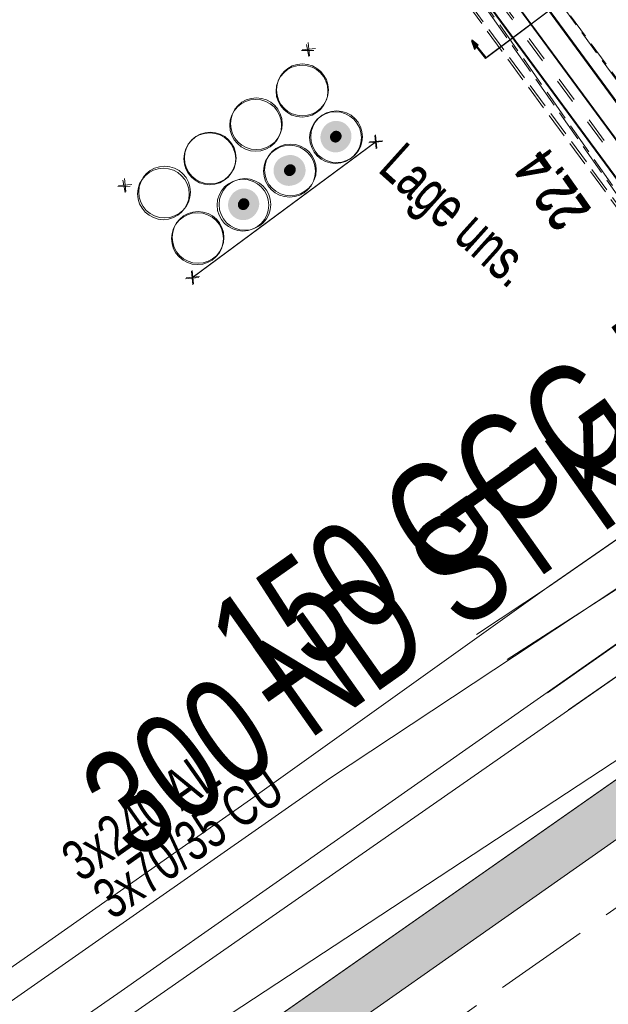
# Model space of a CAD drawing. Header units: metres. Extents: x -740 to 758, y -633 to 854.
# Tile 653 of 656: x 121.51 to 129.25, y -141.44 to -128.49. Entities that reach past the tile are written whole.
import ezdxf

# ---------------------------------------------------------------- set-up
doc = ezdxf.new("R2010")
doc.units = ezdxf.units.M
doc.header["$MEASUREMENT"] = 0
for name, pattern in [('1248_416', [1.664, 1.248, -0.416]), ('333_125', [0.4576, 0.3328, -0.1248]), ('333_333', [0.6656, 0.3328, -0.3328]), ('416_125', [0.5408, 0.416, -0.1248])]:
    doc.linetypes.add(name, pattern=pattern)
for name, color, linetype in [('Gas.LOVION', 7, 'Continuous'), ('Grundkarte.LOVION', 7, 'Continuous'), ('Strom.LOVION', 7, 'Continuous'), ('StromBemass.LOVION', 7, 'Continuous'), ('Wasser.LOVION', 7, 'Continuous')]:
    doc.layers.add(name, color=color, linetype=linetype)
doc.styles.add('ERSTELLTER_STIL_1', font='arial.ttf')

msp = doc.modelspace()

# ---------------------------------------------------------------- hatches: boundary and pattern name
at = {"layer": 'Grundkarte.LOVION', "linetype": 'Continuous', "lineweight": 18}
msp.add_hatch(color=254, dxfattribs=at).paths.add_polyline_path([(122.942, -143.78), (130.464, -138.493), (130.087, -137.969), (122.592, -143.223)])
at = {"layer": 'Strom.LOVION', "linetype": 'Continuous', "lineweight": 13}
for points in [[(127.449, -128.763), (127.49, -128.877), (127.53, -128.829)], [(127.457, -128.753), (127.511, -128.851), (127.538, -128.819)]]:
    msp.add_hatch(color=7, dxfattribs=at).paths.add_polyline_path(points)
at = {"layer": 'Strom.LOVION', "linetype": 'Continuous', "lineweight": 18}
for color, points in [(150, [(125.819, -130.16), (125.833, -130.14), (125.845, -130.118), (125.855, -130.094), (125.861, -130.07), (125.864, -130.045), (125.864, -130.02), (125.861, -129.995), (125.854, -129.971), (125.845, -129.948), (125.833, -129.926), (125.818, -129.906), (125.801, -129.887), (125.781, -129.872), (125.76, -129.858), (125.738, -129.848), (125.714, -129.84), (125.689, -129.835), (125.664, -129.834), (125.639, -129.836), (125.615, -129.84), (125.591, -129.848), (125.568, -129.859), (125.547, -129.872), (125.528, -129.888), (125.511, -129.907), (125.496, -129.927), (125.484, -129.949), (125.475, -129.972), (125.469, -129.997), (125.466, -130.021), (125.466, -130.046), (125.469, -130.071), (125.475, -130.096), (125.485, -130.119), (125.497, -130.141), (125.511, -130.161), (125.529, -130.179), (125.548, -130.195), (125.569, -130.208), (125.592, -130.219), (125.616, -130.227), (125.64, -130.231), (125.665, -130.233), (125.69, -130.231), (125.715, -130.226), (125.739, -130.218), (125.761, -130.208), (125.782, -130.194), (125.802, -130.178)]), (150, [(125.828, -130.147), (125.843, -130.127), (125.855, -130.104), (125.864, -130.081), (125.87, -130.056), (125.874, -130.031), (125.873, -130.006), (125.87, -129.981), (125.864, -129.957), (125.854, -129.933), (125.842, -129.911), (125.827, -129.891), (125.81, -129.872), (125.791, -129.856), (125.769, -129.843), (125.746, -129.832), (125.722, -129.825), (125.697, -129.82), (125.672, -129.818), (125.647, -129.82), (125.622, -129.825), (125.598, -129.833), (125.575, -129.844), (125.554, -129.857), (125.535, -129.873), (125.518, -129.892), (125.503, -129.912), (125.491, -129.934), (125.482, -129.958), (125.475, -129.982), (125.472, -130.007), (125.472, -130.033), (125.476, -130.058), (125.482, -130.082), (125.491, -130.106), (125.504, -130.128), (125.518, -130.148), (125.536, -130.166), (125.555, -130.182), (125.577, -130.196), (125.599, -130.206), (125.624, -130.214), (125.648, -130.219), (125.674, -130.22), (125.699, -130.219), (125.723, -130.214), (125.747, -130.206), (125.77, -130.195), (125.792, -130.182), (125.811, -130.165)]), (150, [(125.718, -130.077), (125.724, -130.07), (125.728, -130.062), (125.731, -130.054), (125.733, -130.045), (125.734, -130.036), (125.734, -130.027), (125.733, -130.018), (125.731, -130.009), (125.728, -130.001), (125.723, -129.993), (125.718, -129.986), (125.712, -129.979), (125.705, -129.974), (125.697, -129.969), (125.689, -129.965), (125.68, -129.962), (125.672, -129.96), (125.663, -129.96), (125.654, -129.961), (125.645, -129.962), (125.636, -129.965), (125.628, -129.969), (125.621, -129.974), (125.614, -129.98), (125.607, -129.986), (125.602, -129.993), (125.598, -130.001), (125.595, -130.01), (125.592, -130.018), (125.591, -130.027), (125.591, -130.036), (125.592, -130.045), (125.595, -130.054), (125.598, -130.062), (125.602, -130.07), (125.608, -130.078), (125.614, -130.084), (125.621, -130.09), (125.628, -130.095), (125.637, -130.098), (125.645, -130.101), (125.654, -130.103), (125.663, -130.103), (125.672, -130.103), (125.681, -130.101), (125.689, -130.098), (125.698, -130.094), (125.705, -130.09), (125.712, -130.084)]), (150, [(125.728, -130.065), (125.733, -130.058), (125.738, -130.05), (125.741, -130.041), (125.743, -130.033), (125.744, -130.024), (125.744, -130.015), (125.743, -130.006), (125.741, -129.997), (125.737, -129.989), (125.733, -129.981), (125.728, -129.974), (125.722, -129.967), (125.715, -129.962), (125.707, -129.957), (125.699, -129.953), (125.69, -129.95), (125.682, -129.949), (125.673, -129.948), (125.664, -129.949), (125.655, -129.95), (125.646, -129.953), (125.638, -129.957), (125.631, -129.962), (125.624, -129.968), (125.618, -129.974), (125.612, -129.981), (125.608, -129.989), (125.605, -129.998), (125.603, -130.006), (125.601, -130.015), (125.601, -130.024), (125.603, -130.033), (125.605, -130.042), (125.608, -130.05), (125.613, -130.058), (125.618, -130.065), (125.624, -130.072), (125.631, -130.078), (125.639, -130.082), (125.647, -130.086), (125.655, -130.089), (125.664, -130.091), (125.673, -130.091), (125.682, -130.09), (125.691, -130.089), (125.699, -130.086), (125.707, -130.082), (125.715, -130.077), (125.722, -130.072)]), (1, [(125.205, -130.6), (125.219, -130.58), (125.231, -130.558), (125.241, -130.534), (125.247, -130.51), (125.25, -130.485), (125.25, -130.46), (125.246, -130.435), (125.24, -130.41), (125.231, -130.387), (125.219, -130.365), (125.204, -130.345), (125.186, -130.326), (125.167, -130.311), (125.146, -130.297), (125.123, -130.286), (125.099, -130.279), (125.074, -130.274), (125.049, -130.273), (125.024, -130.274), (124.999, -130.279), (124.976, -130.287), (124.953, -130.298), (124.932, -130.311), (124.912, -130.327), (124.895, -130.346), (124.88, -130.366), (124.868, -130.388), (124.859, -130.412), (124.853, -130.436), (124.85, -130.461), (124.85, -130.486), (124.853, -130.511), (124.86, -130.535), (124.869, -130.559), (124.881, -130.581), (124.896, -130.601), (124.913, -130.619), (124.933, -130.635), (124.954, -130.649), (124.977, -130.659), (125.001, -130.667), (125.025, -130.672), (125.05, -130.673), (125.076, -130.672), (125.1, -130.667), (125.124, -130.659), (125.147, -130.648), (125.168, -130.635), (125.187, -130.618)]), (1, [(125.225, -130.594), (125.239, -130.574), (125.251, -130.552), (125.261, -130.529), (125.267, -130.504), (125.27, -130.479), (125.27, -130.454), (125.266, -130.429), (125.26, -130.405), (125.251, -130.382), (125.239, -130.36), (125.224, -130.34), (125.207, -130.321), (125.187, -130.305), (125.166, -130.292), (125.143, -130.281), (125.119, -130.274), (125.095, -130.269), (125.07, -130.268), (125.045, -130.269), (125.02, -130.274), (124.996, -130.282), (124.974, -130.293), (124.952, -130.306), (124.933, -130.322), (124.916, -130.341), (124.901, -130.361), (124.889, -130.383), (124.88, -130.406), (124.874, -130.431), (124.871, -130.456), (124.871, -130.481), (124.874, -130.505), (124.881, -130.53), (124.89, -130.553), (124.902, -130.575), (124.917, -130.595), (124.934, -130.613), (124.954, -130.629), (124.975, -130.643), (124.997, -130.653), (125.021, -130.661), (125.046, -130.666), (125.071, -130.667), (125.096, -130.665), (125.121, -130.661), (125.144, -130.653), (125.167, -130.642), (125.188, -130.629), (125.208, -130.613)]), (1, [(125.113, -130.518), (125.118, -130.511), (125.123, -130.503), (125.126, -130.495), (125.128, -130.486), (125.129, -130.477), (125.129, -130.468), (125.128, -130.459), (125.126, -130.451), (125.122, -130.442), (125.118, -130.435), (125.113, -130.427), (125.107, -130.421), (125.1, -130.415), (125.092, -130.41), (125.084, -130.406), (125.075, -130.404), (125.067, -130.402), (125.058, -130.402), (125.049, -130.402), (125.04, -130.404), (125.031, -130.407), (125.023, -130.41), (125.016, -130.415), (125.009, -130.421), (125.003, -130.428), (124.997, -130.435), (124.993, -130.443), (124.99, -130.451), (124.988, -130.46), (124.986, -130.469), (124.986, -130.478), (124.988, -130.487), (124.99, -130.495), (124.993, -130.504), (124.998, -130.511), (125.003, -130.519), (125.009, -130.525), (125.016, -130.531), (125.024, -130.536), (125.032, -130.54), (125.04, -130.542), (125.049, -130.544), (125.058, -130.544), (125.067, -130.544), (125.076, -130.542), (125.084, -130.539), (125.092, -130.536), (125.1, -130.531), (125.107, -130.525)]), (1, [(125.126, -130.505), (125.131, -130.498), (125.135, -130.49), (125.138, -130.482), (125.141, -130.473), (125.142, -130.464), (125.142, -130.455), (125.141, -130.446), (125.138, -130.438), (125.135, -130.429), (125.131, -130.421), (125.125, -130.414), (125.119, -130.408), (125.112, -130.402), (125.105, -130.397), (125.096, -130.393), (125.088, -130.391), (125.079, -130.389), (125.07, -130.388), (125.061, -130.389), (125.052, -130.391), (125.044, -130.393), (125.036, -130.397), (125.028, -130.402), (125.021, -130.408), (125.015, -130.414), (125.01, -130.422), (125.006, -130.43), (125.002, -130.438), (125, -130.447), (124.999, -130.456), (124.999, -130.465), (125, -130.473), (125.002, -130.482), (125.006, -130.49), (125.01, -130.498), (125.015, -130.506), (125.022, -130.512), (125.029, -130.518), (125.036, -130.523), (125.044, -130.526), (125.053, -130.529), (125.062, -130.531), (125.071, -130.531), (125.08, -130.531), (125.088, -130.529), (125.097, -130.526), (125.105, -130.522), (125.113, -130.518), (125.119, -130.512)]), (1, [(124.606, -131.051), (124.621, -131.031), (124.633, -131.009), (124.642, -130.985), (124.648, -130.961), (124.651, -130.936), (124.651, -130.911), (124.648, -130.886), (124.641, -130.862), (124.632, -130.838), (124.62, -130.816), (124.605, -130.796), (124.588, -130.778), (124.568, -130.762), (124.547, -130.748), (124.524, -130.738), (124.501, -130.73), (124.476, -130.726), (124.451, -130.724), (124.426, -130.726), (124.401, -130.73), (124.377, -130.738), (124.355, -130.749), (124.333, -130.763), (124.314, -130.779), (124.297, -130.797), (124.282, -130.817), (124.27, -130.839), (124.261, -130.863), (124.255, -130.887), (124.252, -130.912), (124.252, -130.937), (124.255, -130.962), (124.261, -130.986), (124.271, -131.01), (124.283, -131.032), (124.298, -131.052), (124.315, -131.07), (124.334, -131.086), (124.356, -131.1), (124.378, -131.11), (124.402, -131.118), (124.427, -131.122), (124.452, -131.124), (124.477, -131.122), (124.502, -131.117), (124.526, -131.11), (124.548, -131.099), (124.569, -131.085), (124.589, -131.069)]), (1, [(124.616, -131.036), (124.63, -131.016), (124.642, -130.993), (124.651, -130.97), (124.658, -130.946), (124.661, -130.921), (124.661, -130.896), (124.657, -130.871), (124.651, -130.846), (124.642, -130.823), (124.63, -130.801), (124.615, -130.781), (124.597, -130.762), (124.578, -130.746), (124.557, -130.733), (124.534, -130.722), (124.51, -130.715), (124.485, -130.71), (124.46, -130.709), (124.435, -130.71), (124.41, -130.715), (124.387, -130.723), (124.364, -130.734), (124.343, -130.747), (124.323, -130.763), (124.306, -130.782), (124.292, -130.802), (124.279, -130.824), (124.27, -130.848), (124.264, -130.872), (124.261, -130.897), (124.261, -130.922), (124.264, -130.947), (124.271, -130.971), (124.28, -130.995), (124.292, -131.017), (124.307, -131.037), (124.324, -131.055), (124.344, -131.071), (124.365, -131.085), (124.388, -131.095), (124.412, -131.103), (124.436, -131.108), (124.462, -131.109), (124.487, -131.107), (124.511, -131.103), (124.535, -131.095), (124.558, -131.084), (124.579, -131.07), (124.598, -131.054)]), (1, [(124.505, -130.966), (124.51, -130.958), (124.515, -130.951), (124.518, -130.942), (124.52, -130.934), (124.521, -130.925), (124.521, -130.916), (124.52, -130.907), (124.518, -130.899), (124.514, -130.89), (124.51, -130.883), (124.505, -130.875), (124.499, -130.869), (124.492, -130.863), (124.484, -130.859), (124.476, -130.855), (124.468, -130.852), (124.459, -130.85), (124.45, -130.85), (124.441, -130.85), (124.432, -130.852), (124.424, -130.855), (124.416, -130.859), (124.409, -130.864), (124.402, -130.869), (124.396, -130.876), (124.39, -130.883), (124.386, -130.891), (124.383, -130.899), (124.381, -130.908), (124.38, -130.916), (124.38, -130.925), (124.381, -130.934), (124.383, -130.943), (124.386, -130.951), (124.391, -130.959), (124.396, -130.966), (124.402, -130.972), (124.409, -130.978), (124.416, -130.983), (124.424, -130.987), (124.433, -130.989), (124.442, -130.991), (124.451, -130.992), (124.459, -130.991), (124.468, -130.989), (124.477, -130.986), (124.485, -130.983), (124.492, -130.978), (124.499, -130.972)]), (1, [(124.515, -130.952), (124.521, -130.945), (124.525, -130.937), (124.528, -130.928), (124.53, -130.92), (124.531, -130.911), (124.531, -130.902), (124.53, -130.893), (124.528, -130.884), (124.525, -130.876), (124.52, -130.868), (124.515, -130.861), (124.509, -130.854), (124.502, -130.848), (124.494, -130.844), (124.486, -130.84), (124.478, -130.837), (124.469, -130.835), (124.46, -130.835), (124.451, -130.835), (124.442, -130.837), (124.433, -130.84), (124.425, -130.844), (124.418, -130.849), (124.411, -130.854), (124.405, -130.861), (124.399, -130.868), (124.395, -130.876), (124.392, -130.885), (124.39, -130.893), (124.389, -130.902), (124.389, -130.911), (124.39, -130.92), (124.392, -130.929), (124.395, -130.937), (124.4, -130.945), (124.405, -130.952), (124.411, -130.959), (124.418, -130.965), (124.426, -130.969), (124.434, -130.973), (124.442, -130.976), (124.451, -130.978), (124.46, -130.978), (124.469, -130.977), (124.478, -130.976), (124.487, -130.973), (124.495, -130.969), (124.502, -130.964), (124.509, -130.959)])]:
    msp.add_hatch(color=color, dxfattribs=at).paths.add_polyline_path(points)

# ---------------------------------------------------------------- linework, layer by layer
at = {"layer": 'Gas.LOVION', "color": 5, "linetype": 'Continuous', "lineweight": 18}
for points in [[(247.544, -148.956), (245.732, -146.444), (241.281, -141.278), (240.336, -140.233), (236.034, -143.239), (228.887, -133.165), (225.033, -127.601), (220.305, -120.807), (217.287, -116.551), (214.679, -112.845), (212.587, -109.887), (210.594, -107.038), (204.242, -97.994), (203.693, -97.22), (197.631, -88.119), (184.686, -97.645), (177.765, -102.43), (156.123, -117.625), (134.48, -133.115), (128.45, -137.34)], [(135.204, -132.562), (134.502, -133.089), (122.802, -141.297), (102.376, -155.471), (100.867, -156.52), (81.209, -170.382), (79.293, -171.501), (78.795, -171.845), (74.034, -175.443), (59.227, -185.728), (52.807, -190.198)]]:
    msp.add_lwpolyline(points, dxfattribs=at)
at = {"layer": 'Grundkarte.LOVION', "color": 8, "linetype": 'Continuous', "lineweight": 18}
for points in [[(156.112, -116.458), (152.507, -118.88), (149.168, -121.305), (145.527, -123.966), (142.425, -126.102), (138.608, -128.78), (135.598, -130.937), (132.088, -133.437), (128.462, -135.949), (127.518, -136.574)], [(134.307, -131.852), (132.097, -133.427), (128.47, -135.94), (124.548, -138.747), (121.616, -140.807), (118.213, -143.179), (113.936, -146.286), (111.189, -148.121), (108.31, -150.117), (105.309, -152.066), (100.671, -155.416), (98.041, -157.239), (95.687, -158.859), (92.19, -161.476), (89.27, -163.653), (85.846, -166.116), (82.946, -168.203), (80.247, -169.915), (76.975, -172.126), (74.51, -173.815), (71.259, -175.936), (68.973, -177.342), (66.64, -178.871), (63.638, -180.819)], [(136.364, -133.542), (130.087, -137.969), (108.761, -152.911), (98.222, -160.295), (87.519, -167.815), (76.98, -175.2), (66.251, -182.751), (55.601, -190.206), (44.871, -197.757), (31.814, -206.896), (18.678, -216.13), (5.595, -225.301), (-7.452, -240.586), (-16.723, -263.659), (-16.987, -267.912), (-17.629, -276.162)], [(136.364, -133.542), (130.087, -137.969), (108.761, -152.911), (98.222, -160.295), (87.519, -167.815), (76.98, -175.2), (66.251, -182.751), (55.601, -190.206), (44.871, -197.757), (31.814, -206.896), (18.678, -216.13), (5.595, -225.301), (-7.452, -240.586), (-16.723, -263.659), (-16.987, -267.912), (-17.629, -276.162)]]:
    msp.add_lwpolyline(points, dxfattribs=at)
at = {"layer": 'Grundkarte.LOVION', "color": 253, "linetype": 'Continuous', "lineweight": 18}
msp.add_lwpolyline([(160.403, -153.3), (158.117, -154.705), (154.319, -156.968), (150.526, -159.29), (146.59, -161.655), (142.967, -163.901), (139.201, -166.19), (138.029, -166.896), (135.382, -168.544), (132.926, -170.025), (131.531, -170.871), (127.797, -173.187), (124.365, -175.266), (108.761, -152.911), (130.087, -137.969), (136.364, -133.542)], dxfattribs=at)
at = {"layer": 'Grundkarte.LOVION', "color": 8, "linetype": '1248_416', "lineweight": 18}
msp.add_lwpolyline([(150.762, -145.376), (133.252, -157.639), (123.769, -144.084), (137.489, -134.467)], dxfattribs=at)
at = {"layer": 'Grundkarte.LOVION', "color": 8, "linetype": 'Continuous', "lineweight": 18}
msp.add_lwpolyline([(108.761, -152.911), (130.087, -137.969), (146.59, -161.655), (142.967, -163.901), (139.201, -166.19), (138.029, -166.896), (135.382, -168.544), (132.926, -170.025), (131.531, -170.871), (127.797, -173.187), (124.365, -175.266)], close=True, dxfattribs=at)
at = {"layer": 'Grundkarte.LOVION', "color": 7, "linetype": 'Continuous', "lineweight": 13}
msp.add_lwpolyline([(122.942, -143.78), (122.592, -143.223), (130.087, -137.969), (130.464, -138.493)], close=True, dxfattribs=at)
at = {"layer": 'Strom.LOVION', "color": 1, "linetype": 'Continuous', "lineweight": 18}
for points in [[(115.789, -98.071), (116.995, -102.401), (122.841, -121.233), (132.792, -134.743), (143.218, -127.561), (155.069, -118.481), (163.128, -113.097), (165.009, -111.924), (170.586, -108.511), (178.52, -102.593), (190.442, -93.787), (193.354, -91.98), (195.905, -90.874), (204.872, -84.485), (205.72, -83.944), (206.392, -83.257), (206.925, -82.511), (207.825, -81.285), (209.395, -79.964), (214.762, -76.513), (217.193, -74.931), (222.22, -71.173), (225.498, -75.833)], [(128.724, -137.564), (132.543, -134.915), (122.573, -121.363), (116.708, -102.489), (115.502, -98.158)], [(52.677, -191.437), (61.851, -184.304), (65.33, -182.102), (68.279, -180.218), (83.604, -169.335), (90.8, -164.346), (101.368, -156.5), (102.778, -155.505), (105.576, -153.739), (108.865, -151.408), (132.551, -134.905), (124.132, -123.463)], [(125.048, -124.215), (132.801, -134.733), (135.541, -132.839)]]:
    msp.add_lwpolyline(points, dxfattribs=at)
at = {"layer": 'Strom.LOVION', "color": 150, "linetype": 'Continuous', "lineweight": 18}
for points in [[(133.405, -135.57), (133.534, -135.38), (133.517, -135.204), (133.265, -134.889), (132.192, -133.442), (123.071, -121.019), (121.91, -116.995), (121.914, -115.679), (122.34, -114.44), (133.187, -106.582), (134.589, -105.957), (134.892, -105.883), (136.035, -105.934), (139.618, -104.194), (139.791, -104.148), (139.774, -103.972), (139.45, -103.383), (139.42, -102.928), (140.634, -102.337), (140.872, -102.505), (140.964, -102.689)], [(133.413, -135.56), (133.543, -135.37), (133.525, -135.194), (133.273, -134.879), (132.2, -133.432), (126.012, -125.008)], [(102.921, -155.757), (105.748, -153.988), (108.608, -151.95), (109.212, -151.477), (133.413, -135.56), (136.232, -133.407)]]:
    msp.add_lwpolyline(points, dxfattribs=at)
at = {"layer": 'Strom.LOVION', "color": 7, "linetype": '333_125', "lineweight": 13}
msp.add_lwpolyline([(123.222, -120.901), (132.432, -133.478), (131.648, -134.071), (122.425, -121.511)], close=True, dxfattribs=at)
at = {"layer": 'Strom.LOVION', "color": 9, "linetype": '333_333', "lineweight": 18}
for points in [[(131.937, -133.851), (122.701, -121.306)], [(131.958, -133.825), (124.614, -123.859)]]:
    msp.add_lwpolyline(points, dxfattribs=at)
at = {"layer": 'Strom.LOVION', "color": 7, "linetype": '333_125', "lineweight": 13}
msp.add_lwpolyline([(126.591, -125.483), (132.44, -133.468), (131.669, -134.046), (123.538, -122.974)], dxfattribs=at)
at = {"layer": 'Strom.LOVION', "color": 7, "linetype": 'Continuous', "lineweight": 13}
for points in [[(127.635, -128.996), (128.763, -128.147)], [(127.643, -128.986), (128.771, -128.137)], [(127.635, -128.996), (127.449, -128.763)], [(127.643, -128.986), (127.457, -128.753)], [(123.779, -131.885), (126.191, -130.098)], [(123.787, -131.875), (126.199, -130.088)]]:
    msp.add_lwpolyline(points, dxfattribs=at)
at = {"layer": 'Strom.LOVION', "color": 250, "linetype": 'Continuous', "lineweight": 18}
for points in [[(125.224, -128.883), (125.399, -128.866)], [(125.282, -128.812), (125.312, -128.972)], [(125.303, -128.786), (125.32, -128.962)], [(125.216, -128.893), (125.378, -128.892)], [(126.182, -130.01), (126.199, -130.186)], [(126.19, -130), (126.207, -130.176)], [(126.103, -130.106), (126.278, -130.089)], [(126.111, -130.096), (126.287, -130.079)], [(122.804, -130.68), (122.967, -130.679)], [(122.812, -130.67), (122.988, -130.653)], [(122.87, -130.6), (122.901, -130.759)], [(122.892, -130.574), (122.909, -130.749)], [(123.771, -131.797), (123.788, -131.973)], [(123.779, -131.788), (123.796, -131.963)], [(123.691, -131.894), (123.867, -131.877)], [(123.7, -131.884), (123.875, -131.867)]]:
    msp.add_lwpolyline(points, dxfattribs=at)
at = {"layer": 'Strom.LOVION', "color": 7, "linetype": 'Continuous', "lineweight": 13}
for points in [[(127.449, -128.763), (127.53, -128.829), (127.49, -128.877)], [(127.457, -128.753), (127.538, -128.819), (127.511, -128.851)]]:
    msp.add_lwpolyline(points, close=True, dxfattribs=at)
for centre, radius in [((125.224, -129.427), 0.341), ((125.229, -129.41), 0.341), ((124.624, -129.856), 0.34), ((124.615, -129.876), 0.341), ((125.664, -130.038), 0.34), ((125.678, -130.027), 0.34), ((124.011, -130.317), 0.341), ((124.017, -130.307), 0.34), ((125.06, -130.48), 0.341), ((125.071, -130.463), 0.34), ((123.417, -130.755), 0.34), ((123.402, -130.779), 0.339), ((124.447, -130.927), 0.34), ((124.473, -130.918), 0.34), ((123.85, -131.367), 0.341), ((123.858, -131.351), 0.34)]:
    msp.add_circle(centre, radius, dxfattribs=at)
at = {"layer": 'StromBemass.LOVION', "color": 7, "linetype": '416_125', "lineweight": 13}
for points in [[(122.701, -121.306), (135.558, -139.6)], [(124.405, -123.687), (135.566, -139.59), (135.858, -139.399), (136.009, -139.281), (138.553, -137.496)]]:
    msp.add_lwpolyline(points, dxfattribs=at)
at = {"layer": 'Wasser.LOVION', "color": 150, "linetype": 'Continuous', "lineweight": 18}
for points in [[(197.658, -88.087), (197.644, -88.103), (190.134, -93.211), (184.913, -96.943), (178.053, -101.752), (168.227, -108.565), (162.913, -112.409), (160.469, -114.008), (153.458, -118.934), (140.388, -128.089), (137.258, -130.39), (129.352, -135.981), (127.92, -136.904)], [(134.722, -132.166), (129.36, -135.971), (125.585, -138.468), (115.695, -145.39), (101.748, -155.251), (100.919, -155.835), (96.596, -158.932), (93.363, -161.229), (90.468, -163.211), (83.624, -168.033), (82.588, -168.77), (74.885, -174.178), (74.085, -174.758), (73.947, -174.861), (71.252, -176.765), (69.062, -179.003), (66.135, -180.206), (58.564, -185.453), (53.827, -188.99), (44.65, -195.34)]]:
    msp.add_lwpolyline(points, dxfattribs=at)

# ---------------------------------------------------------------- texts
at = {"layer": 'Gas.LOVION', "color": 5, "linetype": 'Continuous', "lineweight": 18, "insert": (123.274, -139.931), "char_height": 1.42277, "attachment_point": 7, "rotation": 35.2427, "style": 'ERSTELLTER_STIL_1'}
msp.add_mtext('{\\A1;\\W0.72103x;300 ND ST KA (1977)}', dxfattribs=at)
at = {"layer": 'Strom.LOVION', "color": 1, "linetype": 'Continuous', "lineweight": 18, "attachment_point": 7, "style": 'ERSTELLTER_STIL_1'}
for s, insert, char_height, rotation in [('{\\A1;\\W0.71554x;Lage uns.}', (126.098, -130.595), 0.53356, 318.0611), ('{\\A1;\\W0.71556x;Lage uns.}', (126.106, -130.585), 0.53356, 318.0611), ('{\\A1;\\W0.72503x;3x240 AL}', (122.323, -139.848), 0.53355, 35.2444)]:
    msp.add_mtext(s, dxfattribs=dict(at, insert=insert, char_height=char_height, rotation=rotation))
at = {"layer": 'Strom.LOVION', "color": 150, "linetype": 'Continuous', "lineweight": 18, "insert": (122.737, -140.345), "char_height": 0.53354, "attachment_point": 7, "rotation": 35.2381, "style": 'ERSTELLTER_STIL_1'}
msp.add_mtext('{\\A1;\\W0.71559x;3x70/35 CU}', dxfattribs=at)
at = {"layer": 'StromBemass.LOVION', "color": 7, "linetype": 'Continuous', "lineweight": 13, "attachment_point": 7, "style": 'ERSTELLTER_STIL_1'}
for s, insert, char_height, rotation in [('{\\A1;\\W0.71554x;22.4}', (129.018, -131.009), 0.53359, 125.0686), ('{\\A1;\\W0.71560x;22.4}', (129.039, -130.983), 0.53354, 125.0718)]:
    msp.add_mtext(s, dxfattribs=dict(at, insert=insert, char_height=char_height, rotation=rotation))
at = {"layer": 'Wasser.LOVION', "color": 150, "linetype": 'Continuous', "lineweight": 18, "attachment_point": 7, "style": 'ERSTELLTER_STIL_1'}
for s, insert, char_height, rotation in [('{\\A1;\\W0.71927x;150 GGG BA ZM (1977)}', (124.942, -137.874), 1.42279, 35.242), ('{\\A1;\\W0.71928x;150 GGG BA ZM (1977)}', (124.95, -137.864), 1.42277, 35.2427)]:
    msp.add_mtext(s, dxfattribs=dict(at, insert=insert, char_height=char_height, rotation=rotation))

doc.saveas('drawing.dxf')
